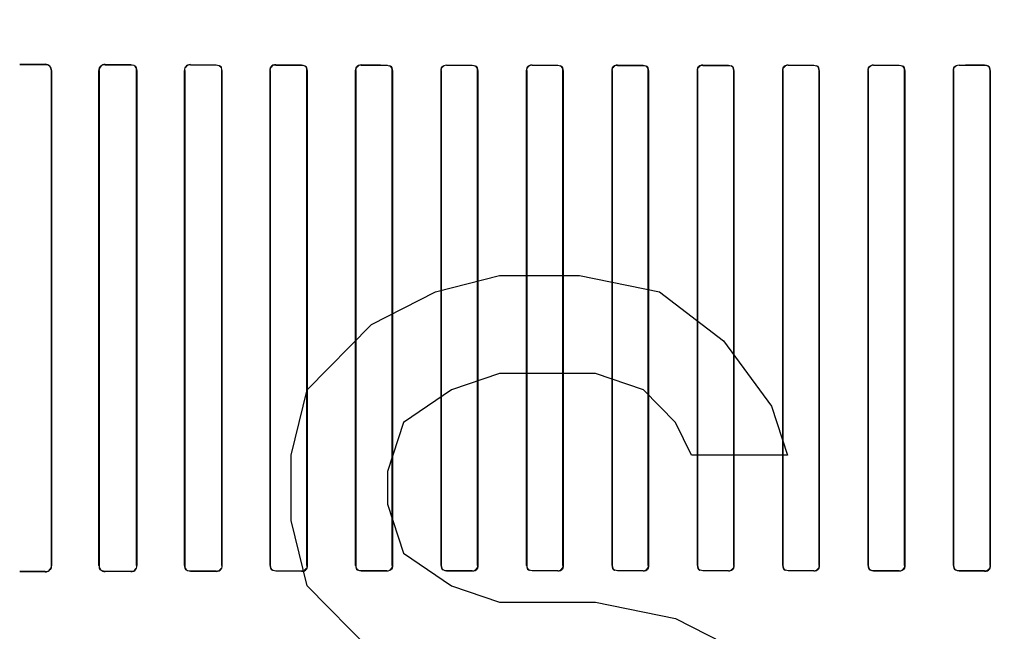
# Model space of a CAD drawing. Header units: millimetres. Extents: x 0 to 297, y 0 to 210.
# Tile 298 of 405: x 240.556 to 240.844, y 156.965 to 157.144. Entities that reach past the tile are written whole.
import ezdxf

# ---------------------------------------------------------------- set-up
doc = ezdxf.new("R2010")
doc.units = ezdxf.units.MM
doc.header["$LTSCALE"] = 16.335
doc.layers.get('0').update_dxf_attribs({"linetype": 'CONTINUOUS'})
for name, color, linetype in [('AXES_REF', 7, 'CONTINUOUS'), ('INTFCLR_1', 7, 'CONTINUOUS'), ('INTFCLR_72935', 7, 'CONTINUOUS')]:
    doc.layers.add(name, color=color, linetype=linetype)

msp = doc.modelspace()

# ---------------------------------------------------------------- linework, layer by layer
at = {"color": 7, "linetype": 'Continuous'}
for p, q in [((240.67722, 157.06419), (240.69597, 157.06898)), ((240.69597, 157.06898), (240.71941, 157.06898)), ((240.71941, 157.06898), (240.74285, 157.06419)), ((240.65847, 157.05462), (240.67722, 157.06419)), ((240.74285, 157.06419), (240.7616, 157.04983)), ((240.63972, 157.03547), (240.65847, 157.05462)), ((240.7616, 157.04983), (240.77566, 157.03068)), ((240.69597, 157.04025), (240.68191, 157.03547)), ((240.7241, 157.04025), (240.69597, 157.04025)), ((240.73816, 157.03547), (240.7241, 157.04025)), ((240.63504, 157.01632), (240.63972, 157.03547)), ((240.68191, 157.03547), (240.66785, 157.02589)), ((240.74754, 157.02589), (240.73816, 157.03547)), ((240.77566, 157.03068), (240.78035, 157.01632)), ((240.66785, 157.02589), (240.66316, 157.01153)), ((240.75222, 157.01632), (240.74754, 157.02589)), ((240.63504, 156.99717), (240.63504, 157.01632)), ((240.78035, 157.01632), (240.75222, 157.01632)), ((240.66316, 157.01153), (240.66316, 157.00196)), ((240.66316, 157.00196), (240.66785, 156.9876)), ((240.63972, 156.97802), (240.63504, 156.99717)), ((240.66785, 156.9876), (240.68191, 156.97802)), ((240.65847, 156.95887), (240.63972, 156.97802)), ((240.68191, 156.97802), (240.69597, 156.97323)), ((240.69597, 156.97323), (240.7241, 156.97323)), ((240.7241, 156.97323), (240.74754, 156.96845)), ((240.74754, 156.96845), (240.76629, 156.95887))]:
    msp.add_line(p, q, dxfattribs=at)
for radius in [4.84791, 4.8475, 4.81646]:
    msp.add_circle((241.50691, 154.95648), radius, dxfattribs=at)
msp.add_arc((241.50691, 154.95648), 4.8, 278.27713, 261.72287, dxfattribs=at)
at = {"layer": 'AXES_REF', "color": 9, "linetype": 'Continuous'}
msp.add_circle((241.50691, 154.95648), 2.96429, dxfattribs=at)
at = {"layer": 'AXES_REF', "color": 7, "linetype": 'Continuous'}
msp.add_arc((241.50691, 154.95648), 4.91, 113.08261, 66.91739, dxfattribs=at)
at = {"layer": 'AXES_REF', "color": 9, "linetype": 'Continuous'}
msp.add_arc((241.50691, 154.95648), 4.42226, 94.41181, 85.58819, dxfattribs=at)
at = {"layer": 'INTFCLR_1', "color": 9, "linetype": 'Continuous'}
for p, q in [((240.56302, 157.13083), (240.56302, 157.13075)), ((240.58052, 157.1307), (240.58052, 157.13077)), ((240.58802, 157.13075), (240.58802, 157.13068)), ((240.60552, 157.13064), (240.60552, 157.13071)), ((240.61302, 157.13069), (240.61302, 157.13063)), ((240.63052, 157.1306), (240.63052, 157.13066)), ((240.63802, 157.13064), (240.63802, 157.13059)), ((240.65552, 157.13056), (240.65552, 157.13062)), ((240.66302, 157.13061), (240.66302, 157.13055)), ((240.68052, 157.13054), (240.68052, 157.13059)), ((240.68802, 157.13058), (240.68802, 157.13053)), ((240.70552, 157.13052), (240.70552, 157.13057)), ((240.71302, 157.13057), (240.71302, 157.13052)), ((240.73052, 157.13051), (240.73052, 157.13056)), ((240.73802, 157.13056), (240.73802, 157.13051)), ((240.75552, 157.13051), (240.75552, 157.13056)), ((240.76302, 157.13056), (240.76302, 157.13051)), ((240.78052, 157.13052), (240.78052, 157.13057)), ((240.78802, 157.13057), (240.78802, 157.13052)), ((240.80552, 157.13053), (240.80552, 157.13058)), ((240.81302, 157.13059), (240.81302, 157.13054)), ((240.83052, 157.13055), (240.83052, 157.13061)), ((240.83802, 157.13062), (240.83802, 157.13056)), ((240.5648, 157.12897), (240.56487, 157.12897)), ((240.57872, 157.12897), (240.57878, 157.12897)), ((240.58973, 157.12897), (240.58979, 157.12897)), ((240.60378, 157.12897), (240.60384, 157.12897)), ((240.61468, 157.12897), (240.61474, 157.12897)), ((240.62883, 157.12897), (240.62889, 157.12897)), ((240.63963, 157.12897), (240.63969, 157.12897)), ((240.65387, 157.12897), (240.65393, 157.12897)), ((240.6646, 157.12897), (240.66466, 157.12897)), ((240.6789, 157.12897), (240.67895, 157.12897)), ((240.68958, 157.12897), (240.68963, 157.12897)), ((240.70392, 157.12897), (240.70397, 157.12897)), ((240.71457, 157.12897), (240.71462, 157.12897)), ((240.72893, 157.12897), (240.72898, 157.12897)), ((240.73956, 157.12897), (240.73961, 157.12897)), ((240.75393, 157.12897), (240.75398, 157.12897)), ((240.76456, 157.12897), (240.76461, 157.12897)), ((240.77892, 157.12897), (240.77898, 157.12897)), ((240.78957, 157.12897), (240.78962, 157.12897)), ((240.80391, 157.12897), (240.80396, 157.12897)), ((240.81459, 157.12897), (240.81464, 157.12897)), ((240.82889, 157.12897), (240.82894, 157.12897)), ((240.83961, 157.12897), (240.83967, 157.12897)), ((240.56487, 156.98397), (240.5648, 156.98397)), ((240.57878, 156.98397), (240.57872, 156.98397)), ((240.58979, 156.98397), (240.58973, 156.98397)), ((240.60384, 156.98397), (240.60378, 156.98397)), ((240.61474, 156.98397), (240.61468, 156.98397)), ((240.62889, 156.98397), (240.62883, 156.98397)), ((240.63969, 156.98397), (240.63963, 156.98397)), ((240.65393, 156.98397), (240.65387, 156.98397)), ((240.66466, 156.98397), (240.6646, 156.98397)), ((240.67895, 156.98397), (240.6789, 156.98397)), ((240.68963, 156.98397), (240.68958, 156.98397)), ((240.70397, 156.98397), (240.70392, 156.98397)), ((240.71462, 156.98397), (240.71457, 156.98397)), ((240.72898, 156.98397), (240.72893, 156.98397)), ((240.73961, 156.98397), (240.73956, 156.98397)), ((240.75398, 156.98397), (240.75393, 156.98397)), ((240.76461, 156.98397), (240.76456, 156.98397)), ((240.77898, 156.98397), (240.77892, 156.98397)), ((240.78962, 156.98397), (240.78957, 156.98397)), ((240.80396, 156.98397), (240.80391, 156.98397)), ((240.81464, 156.98397), (240.81459, 156.98397)), ((240.82894, 156.98397), (240.82889, 156.98397)), ((240.83967, 156.98397), (240.83961, 156.98397)), ((240.56302, 156.98219), (240.56302, 156.98212)), ((240.58052, 156.98217), (240.58052, 156.98224)), ((240.58802, 156.98226), (240.58802, 156.98219)), ((240.60552, 156.98224), (240.60552, 156.9823)), ((240.61302, 156.98231), (240.61302, 156.98225)), ((240.63052, 156.98229), (240.63052, 156.98234)), ((240.63802, 156.98236), (240.63802, 156.9823)), ((240.65552, 156.98232), (240.65552, 156.98238)), ((240.66302, 156.98239), (240.66302, 156.98233)), ((240.68052, 156.98235), (240.68052, 156.98241)), ((240.68802, 156.98241), (240.68802, 156.98236)), ((240.70552, 156.98237), (240.70552, 156.98242)), ((240.71302, 156.98243), (240.71302, 156.98237)), ((240.73052, 156.98238), (240.73052, 156.98243)), ((240.73802, 156.98243), (240.73802, 156.98238)), ((240.75552, 156.98238), (240.75552, 156.98243)), ((240.76302, 156.98243), (240.76302, 156.98238)), ((240.78052, 156.98237), (240.78052, 156.98243)), ((240.78802, 156.98242), (240.78802, 156.98237)), ((240.80552, 156.98236), (240.80552, 156.98241)), ((240.81302, 156.98241), (240.81302, 156.98235)), ((240.83052, 156.98233), (240.83052, 156.98239)), ((240.83802, 156.98238), (240.83802, 156.98232))]:
    msp.add_line(p, q, dxfattribs=at)
at = {"layer": 'INTFCLR_1', "color": 6, "linetype": 'Continuous'}
for p, q in [((240.5648, 156.98397), (240.5648, 157.12897)), ((240.56487, 156.98397), (240.56487, 157.12897)), ((240.57872, 157.12897), (240.57872, 156.98397)), ((240.57878, 157.12897), (240.57878, 156.98397)), ((240.58973, 156.98397), (240.58973, 157.12897)), ((240.58979, 156.98397), (240.58979, 157.12897)), ((240.60378, 157.12897), (240.60378, 156.98397)), ((240.60384, 157.12897), (240.60384, 156.98397)), ((240.61468, 156.98397), (240.61468, 157.12897)), ((240.61474, 156.98397), (240.61474, 157.12897)), ((240.62883, 157.12897), (240.62883, 156.98397)), ((240.62889, 157.12897), (240.62889, 156.98397)), ((240.63963, 156.98397), (240.63963, 157.12897)), ((240.63969, 156.98397), (240.63969, 157.12897)), ((240.65387, 157.12897), (240.65387, 156.98397)), ((240.65393, 157.12897), (240.65393, 156.98397)), ((240.6646, 156.98397), (240.6646, 157.12897)), ((240.66466, 156.98397), (240.66466, 157.12897)), ((240.6789, 157.12897), (240.6789, 156.98397)), ((240.67895, 157.12897), (240.67895, 156.98397)), ((240.68958, 156.98397), (240.68958, 157.12897)), ((240.68963, 156.98397), (240.68963, 157.12897)), ((240.70392, 157.12897), (240.70392, 156.98397)), ((240.70397, 157.12897), (240.70397, 156.98397)), ((240.71457, 156.98397), (240.71457, 157.12897)), ((240.71462, 156.98397), (240.71462, 157.12897)), ((240.72893, 157.12897), (240.72893, 156.98397)), ((240.72898, 157.12897), (240.72898, 156.98397)), ((240.73956, 156.98397), (240.73956, 157.12897)), ((240.73961, 156.98397), (240.73961, 157.12897)), ((240.75393, 157.12897), (240.75393, 156.98397)), ((240.75398, 157.12897), (240.75398, 156.98397)), ((240.76456, 156.98397), (240.76456, 157.12897)), ((240.76461, 156.98397), (240.76461, 157.12897)), ((240.77892, 157.12897), (240.77892, 156.98397)), ((240.77898, 157.12897), (240.77898, 156.98397)), ((240.78957, 156.98397), (240.78957, 157.12897)), ((240.78962, 156.98397), (240.78962, 157.12897)), ((240.80391, 157.12897), (240.80391, 156.98397)), ((240.80396, 157.12897), (240.80396, 156.98397)), ((240.81459, 156.98397), (240.81459, 157.12897)), ((240.81464, 156.98397), (240.81464, 157.12897)), ((240.82889, 157.12897), (240.82889, 156.98397)), ((240.82894, 157.12897), (240.82894, 156.98397)), ((240.83961, 156.98397), (240.83961, 157.12897)), ((240.83967, 156.98397), (240.83967, 157.12897))]:
    msp.add_line(p, q, dxfattribs=at)
for centre, major_axis, start_param, end_param in [((240.74677, 157.13147), (0.26078, 0), -2.394089, -2.352695), ((240.74677, 157.13147), (0.27578, 0), -2.337129, -2.300034), ((240.74677, 157.13147), (0.26078, 0), -2.262072, -2.225293), ((240.74677, 157.13147), (0.27578, 0), -2.217858, -2.184193), ((240.74677, 157.13147), (0.26078, 0), -2.143198, -2.109347), ((240.74677, 157.13147), (0.27578, 0), -2.10853, -2.077154), ((240.74677, 157.13147), (0.26078, 0), -2.032847, -2.000965), ((240.74677, 157.13147), (0.27578, 0), -2.005937, -1.976148), ((240.74677, 157.13147), (0.26078, 0), -1.928279, -1.897747), ((240.74677, 157.13147), (0.27578, 0), -1.908037, -1.879358), ((240.74677, 157.13147), (0.26078, 0), -1.827661, -1.798036), ((240.74677, 157.13147), (0.27578, 0), -1.8134, -1.785477), ((240.74677, 157.13147), (0.26078, 0), -1.729645, -1.700582), ((240.74677, 157.13147), (0.27578, 0), -1.720938, -1.693486), ((240.74677, 157.13147), (0.26078, 0), -1.633151, -1.604356), ((240.74677, 157.13147), (0.27578, 0), -1.629755, -1.60253), ((240.74677, 157.13147), (0.26078, 0), -1.537236, -1.508442), ((240.74677, 157.13147), (0.27578, 0), -1.539062, -1.511838), ((240.74677, 157.13147), (0.26078, 0), -1.441011, -1.411947), ((240.74677, 157.13147), (0.27578, 0), -1.448107, -1.420655), ((240.74677, 157.13147), (0.26078, 0), -1.343557, -1.313932), ((240.74677, 157.13147), (0.27578, 0), -1.356116, -1.328192), ((240.74677, 157.13147), (0.26078, 0), -1.243846, -1.213314), ((240.74677, 157.13147), (0.27578, 0), -1.262235, -1.233556), ((240.74677, 156.98147), (0.27578, 0), 2.300034, 2.337129), ((240.74677, 156.98147), (0.26078, 0), 2.352695, 2.394089), ((240.74677, 156.98147), (0.27578, 0), 2.184193, 2.217858), ((240.74677, 156.98147), (0.26078, 0), 2.225293, 2.262072), ((240.74677, 156.98147), (0.27578, 0), 2.077154, 2.10853), ((240.74677, 156.98147), (0.26078, 0), 2.109347, 2.143198), ((240.74677, 156.98147), (0.27578, 0), 1.976148, 2.005937), ((240.74677, 156.98147), (0.26078, 0), 2.000965, 2.032847), ((240.74677, 156.98147), (0.27578, 0), 1.879358, 1.908037), ((240.74677, 156.98147), (0.26078, 0), 1.897747, 1.928279), ((240.74677, 156.98147), (0.27578, 0), 1.785477, 1.8134), ((240.74677, 156.98147), (0.26078, 0), 1.798036, 1.827661), ((240.74677, 156.98147), (0.27578, 0), 1.693486, 1.720938), ((240.74677, 156.98147), (0.26078, 0), 1.700582, 1.729645), ((240.74677, 156.98147), (0.27578, 0), 1.60253, 1.629755), ((240.74677, 156.98147), (0.26078, 0), 1.604356, 1.633151), ((240.74677, 156.98147), (0.27578, 0), 1.511838, 1.539062), ((240.74677, 156.98147), (0.26078, 0), 1.508442, 1.537236), ((240.74677, 156.98147), (0.27578, 0), 1.420655, 1.448107), ((240.74677, 156.98147), (0.26078, 0), 1.411947, 1.441011), ((240.74677, 156.98147), (0.27578, 0), 1.328192, 1.356116), ((240.74677, 156.98147), (0.26078, 0), 1.313932, 1.343557), ((240.74677, 156.98147), (0.27578, 0), 1.233556, 1.262235), ((240.74677, 156.98147), (0.26078, 0), 1.213314, 1.243846)]:
    msp.add_ellipse(centre, major_axis=major_axis, ratio=0.003491, start_param=start_param, end_param=end_param, dxfattribs=at)
for points, knots in [([(240.56487, 157.12897), (240.56487, 157.12944), (240.56448, 157.13042), (240.5635, 157.13082), (240.56302, 157.13083)], [0, 0, 0, 0, 0.493955, 1, 1, 1, 1]), ([(240.5648, 157.12897), (240.5648, 157.12943), (240.56442, 157.13037), (240.56347, 157.13075), (240.56302, 157.13075)], [0, 0, 0, 0, 0.502704, 1, 1, 1, 1]), ([(240.58052, 157.13077), (240.58007, 157.13077), (240.57911, 157.1304), (240.57872, 157.12944), (240.57872, 157.12897)], [0, 0, 0, 0, 0.492785, 1, 1, 1, 1]), ([(240.56302, 156.98212), (240.5635, 156.98212), (240.56448, 156.98252), (240.56487, 156.98351), (240.56487, 156.98397)], [0, 0, 0, 0, 0.507763, 1, 1, 1, 1]), ([(240.57872, 156.98397), (240.57872, 156.98351), (240.57911, 156.98255), (240.58007, 156.98217), (240.58052, 156.98217)], [0, 0, 0, 0, 0.505818, 1, 1, 1, 1])]:
    msp.add_open_spline(points, degree=3, knots=knots, dxfattribs=at)
for points in [[(240.58052, 157.1307), (240.58, 157.1307), (240.57912, 157.13052), (240.57912, 157.13)], [(240.58973, 157.12897), (240.58973, 157.12942), (240.58964, 157.13022), (240.58919, 157.13022)], [(240.58979, 157.12897), (240.58979, 157.12944), (240.58971, 157.13025), (240.58925, 157.13025)], [(240.60552, 157.13071), (240.60501, 157.13071), (240.60414, 157.13053), (240.60414, 157.13002)], [(240.60552, 157.13064), (240.60503, 157.13065), (240.60419, 157.13048), (240.60419, 157.12999)], [(240.61468, 157.12897), (240.61468, 157.12942), (240.61458, 157.1302), (240.61413, 157.1302)], [(240.61474, 157.12897), (240.61474, 157.12943), (240.61464, 157.13024), (240.61418, 157.13024)], [(240.63052, 157.1306), (240.63, 157.1306), (240.62914, 157.13036), (240.62914, 157.12984)], [(240.63052, 157.13066), (240.63003, 157.13066), (240.62919, 157.1305), (240.62919, 157.13001)], [(240.63963, 157.12897), (240.63963, 157.1295), (240.63938, 157.13035), (240.63885, 157.13035)], [(240.63969, 157.12897), (240.63969, 157.12943), (240.63958, 157.13022), (240.63913, 157.13022)], [(240.65552, 157.13056), (240.65501, 157.13056), (240.65418, 157.13034), (240.65418, 157.12983)], [(240.65552, 157.13062), (240.65505, 157.13062), (240.65424, 157.13048), (240.65424, 157.13)], [(240.6646, 157.12897), (240.6646, 157.1295), (240.66434, 157.13034), (240.66381, 157.13034)], [(240.66466, 157.12897), (240.66466, 157.12943), (240.66454, 157.13021), (240.66409, 157.13021)], [(240.6789, 157.12897), (240.6789, 157.12943), (240.67903, 157.13022), (240.67949, 157.13022)], [(240.68052, 157.13054), (240.68002, 157.13054), (240.67921, 157.13032), (240.67921, 157.12983)], [(240.68958, 157.12897), (240.68958, 157.12949), (240.68931, 157.13033), (240.68879, 157.13033)], [(240.68963, 157.12897), (240.68963, 157.12948), (240.68943, 157.13031), (240.68892, 157.13031)], [(240.70392, 157.12897), (240.70392, 157.12943), (240.70405, 157.13021), (240.70451, 157.13021)], [(240.70552, 157.13052), (240.70503, 157.13052), (240.70423, 157.13031), (240.70423, 157.12982)], [(240.71457, 157.12897), (240.71457, 157.12949), (240.7143, 157.13032), (240.71378, 157.13032)], [(240.71462, 157.12897), (240.71462, 157.12947), (240.71441, 157.1303), (240.71391, 157.1303)], [(240.72893, 157.12897), (240.72893, 157.12943), (240.72906, 157.13021), (240.72952, 157.13021)], [(240.73052, 157.13051), (240.73004, 157.13051), (240.72924, 157.13031), (240.72924, 157.12982)], [(240.73956, 157.12897), (240.73956, 157.12949), (240.73929, 157.13031), (240.73878, 157.13031)], [(240.73961, 157.12897), (240.73961, 157.12947), (240.7394, 157.13029), (240.7389, 157.13029)], [(240.75393, 157.12897), (240.75393, 157.12942), (240.75406, 157.1302), (240.75451, 157.1302)], [(240.75552, 157.13051), (240.75504, 157.13051), (240.75424, 157.13031), (240.75424, 157.12982)], [(240.76456, 157.12897), (240.76456, 157.12949), (240.76429, 157.13032), (240.76377, 157.13032)], [(240.76461, 157.12897), (240.76461, 157.12947), (240.7644, 157.1303), (240.7639, 157.1303)], [(240.77892, 157.12897), (240.77892, 157.12943), (240.77906, 157.13021), (240.77951, 157.13021)], [(240.78052, 157.13052), (240.78003, 157.13052), (240.77923, 157.13031), (240.77923, 157.12982)], [(240.78957, 157.12897), (240.78957, 157.12949), (240.7893, 157.13032), (240.78877, 157.13032)], [(240.78962, 157.12897), (240.78962, 157.12947), (240.78942, 157.1303), (240.78891, 157.1303)], [(240.80391, 157.12897), (240.80391, 157.12943), (240.80403, 157.13021), (240.80449, 157.13021)], [(240.80552, 157.13053), (240.80503, 157.13053), (240.80422, 157.13032), (240.80422, 157.12983)], [(240.81459, 157.12897), (240.81459, 157.1295), (240.81432, 157.13033), (240.81379, 157.13033)], [(240.81464, 157.12897), (240.81464, 157.12942), (240.81453, 157.1302), (240.81407, 157.1302)], [(240.82889, 157.12897), (240.82889, 157.12943), (240.82901, 157.13022), (240.82947, 157.13022)], [(240.83052, 157.13055), (240.83002, 157.13055), (240.82919, 157.13033), (240.82919, 157.12983)], [(240.83961, 157.12897), (240.83961, 157.1295), (240.83936, 157.13034), (240.83884, 157.13034)], [(240.83967, 157.12897), (240.83967, 157.12943), (240.83956, 157.13022), (240.8391, 157.13021)], [(240.56302, 156.98219), (240.5635, 156.98219), (240.56433, 156.98229), (240.56433, 156.98277)], [(240.57878, 156.98397), (240.57878, 156.98352), (240.57887, 156.98272), (240.57932, 156.98272)], [(240.58802, 156.98226), (240.58853, 156.98226), (240.58939, 156.98244), (240.58939, 156.98295)], [(240.58802, 156.98219), (240.58855, 156.98219), (240.58945, 156.98238), (240.58945, 156.98292)], [(240.60378, 156.98397), (240.60378, 156.98351), (240.60387, 156.9827), (240.60434, 156.9827)], [(240.60384, 156.98397), (240.60384, 156.98352), (240.60394, 156.98274), (240.60439, 156.98274)], [(240.61302, 156.98231), (240.61356, 156.98231), (240.61443, 156.98256), (240.61443, 156.9831)], [(240.61302, 156.98225), (240.61353, 156.98225), (240.61438, 156.98242), (240.61438, 156.98293)], [(240.62883, 156.98397), (240.62883, 156.98351), (240.62894, 156.98271), (240.6294, 156.98271)], [(240.62889, 156.98397), (240.62889, 156.98344), (240.62914, 156.98258), (240.62967, 156.98258)], [(240.63802, 156.98236), (240.63854, 156.98236), (240.63938, 156.98259), (240.63938, 156.98311)], [(240.63802, 156.9823), (240.63851, 156.9823), (240.63933, 156.98245), (240.63933, 156.98293)], [(240.65387, 156.98397), (240.65387, 156.98352), (240.65398, 156.98273), (240.65444, 156.98273)], [(240.65393, 156.98397), (240.65393, 156.98345), (240.65418, 156.9826), (240.65471, 156.9826)], [(240.66302, 156.98239), (240.66353, 156.98239), (240.66435, 156.98261), (240.66435, 156.98311)], [(240.66466, 156.98397), (240.66466, 156.98351), (240.66454, 156.98272), (240.66408, 156.98272)], [(240.6789, 156.98397), (240.6789, 156.98352), (240.67902, 156.98274), (240.67947, 156.98274)], [(240.67895, 156.98397), (240.67895, 156.98345), (240.67922, 156.98261), (240.67975, 156.98261)], [(240.68802, 156.98241), (240.68851, 156.98241), (240.68932, 156.98262), (240.68932, 156.98312)], [(240.68963, 156.98397), (240.68963, 156.98351), (240.68951, 156.98273), (240.68905, 156.98273)], [(240.70392, 156.98397), (240.70392, 156.98347), (240.70413, 156.98264), (240.70463, 156.98264)], [(240.70397, 156.98397), (240.70397, 156.98345), (240.70424, 156.98262), (240.70477, 156.98262)], [(240.71302, 156.98243), (240.71351, 156.98243), (240.71431, 156.98263), (240.71431, 156.98312)], [(240.71462, 156.98397), (240.71462, 156.98351), (240.71449, 156.98273), (240.71403, 156.98273)], [(240.72893, 156.98397), (240.72893, 156.98347), (240.72914, 156.98265), (240.72964, 156.98265)], [(240.72898, 156.98397), (240.72898, 156.98345), (240.72925, 156.98263), (240.72977, 156.98263)], [(240.73802, 156.98243), (240.73851, 156.98243), (240.7393, 156.98264), (240.7393, 156.98312)], [(240.73961, 156.98397), (240.73961, 156.98352), (240.73948, 156.98274), (240.73903, 156.98274)], [(240.75393, 156.98397), (240.75393, 156.98347), (240.75414, 156.98265), (240.75464, 156.98265)], [(240.75398, 156.98397), (240.75398, 156.98345), (240.75425, 156.98263), (240.75476, 156.98263)], [(240.76302, 156.98243), (240.76351, 156.98243), (240.7643, 156.98263), (240.7643, 156.98312)], [(240.76461, 156.98397), (240.76461, 156.98351), (240.76448, 156.98273), (240.76402, 156.98273)], [(240.77892, 156.98397), (240.77892, 156.98347), (240.77913, 156.98264), (240.77963, 156.98264)], [(240.77898, 156.98397), (240.77898, 156.98345), (240.77924, 156.98263), (240.77976, 156.98263)], [(240.78802, 156.98242), (240.78851, 156.98242), (240.78931, 156.98263), (240.78931, 156.98312)], [(240.78962, 156.98397), (240.78962, 156.98351), (240.78949, 156.98273), (240.78904, 156.98273)], [(240.80391, 156.98397), (240.80391, 156.98347), (240.80412, 156.98263), (240.80462, 156.98263)], [(240.80396, 156.98397), (240.80396, 156.98345), (240.80423, 156.98262), (240.80475, 156.98261)], [(240.81302, 156.98241), (240.81352, 156.98241), (240.81433, 156.98262), (240.81433, 156.98311)], [(240.81464, 156.98397), (240.81464, 156.98351), (240.81452, 156.98272), (240.81406, 156.98273)], [(240.82889, 156.98397), (240.82889, 156.98352), (240.829, 156.98273), (240.82945, 156.98273)], [(240.82894, 156.98397), (240.82894, 156.98344), (240.82921, 156.9826), (240.82973, 156.9826)], [(240.83802, 156.98238), (240.83853, 156.98238), (240.83936, 156.9826), (240.83936, 156.98311)], [(240.83802, 156.98232), (240.8385, 156.98232), (240.83931, 156.98246), (240.83931, 156.98294)]]:
    msp.add_open_spline(points, degree=3, dxfattribs=at)
at = {"layer": 'INTFCLR_72935', "color": 9, "linetype": 'Continuous'}
for p, q in [((240.56302, 157.13075), (240.56302, 157.13083)), ((240.58052, 157.13077), (240.58052, 157.1307)), ((240.58802, 157.13068), (240.58802, 157.13075)), ((240.60552, 157.13071), (240.60552, 157.13064)), ((240.61302, 157.13063), (240.61302, 157.13069)), ((240.63052, 157.13066), (240.63052, 157.1306)), ((240.63802, 157.13059), (240.63802, 157.13064)), ((240.65552, 157.13062), (240.65552, 157.13056)), ((240.66302, 157.13055), (240.66302, 157.13061)), ((240.68052, 157.13059), (240.68052, 157.13054)), ((240.68802, 157.13053), (240.68802, 157.13058)), ((240.70552, 157.13057), (240.70552, 157.13052)), ((240.71302, 157.13052), (240.71302, 157.13057)), ((240.73052, 157.13056), (240.73052, 157.13051)), ((240.73802, 157.13051), (240.73802, 157.13056)), ((240.75552, 157.13056), (240.75552, 157.13051)), ((240.76302, 157.13051), (240.76302, 157.13056)), ((240.78052, 157.13057), (240.78052, 157.13052)), ((240.78802, 157.13052), (240.78802, 157.13057)), ((240.80552, 157.13058), (240.80552, 157.13053)), ((240.81302, 157.13054), (240.81302, 157.13059)), ((240.83052, 157.13061), (240.83052, 157.13055)), ((240.83802, 157.13056), (240.83802, 157.13062)), ((240.56487, 157.12897), (240.5648, 157.12897)), ((240.57878, 157.12897), (240.57872, 157.12897)), ((240.58979, 157.12897), (240.58973, 157.12897)), ((240.60384, 157.12897), (240.60378, 157.12897)), ((240.61474, 157.12897), (240.61468, 157.12897)), ((240.62889, 157.12897), (240.62883, 157.12897)), ((240.63969, 157.12897), (240.63963, 157.12897)), ((240.65393, 157.12897), (240.65387, 157.12897)), ((240.66466, 157.12897), (240.6646, 157.12897)), ((240.67895, 157.12897), (240.6789, 157.12897)), ((240.68963, 157.12897), (240.68958, 157.12897)), ((240.70397, 157.12897), (240.70392, 157.12897)), ((240.71462, 157.12897), (240.71457, 157.12897)), ((240.72898, 157.12897), (240.72893, 157.12897)), ((240.73961, 157.12897), (240.73956, 157.12897)), ((240.75398, 157.12897), (240.75393, 157.12897)), ((240.76461, 157.12897), (240.76456, 157.12897)), ((240.77898, 157.12897), (240.77892, 157.12897)), ((240.78962, 157.12897), (240.78957, 157.12897)), ((240.80396, 157.12897), (240.80391, 157.12897)), ((240.81464, 157.12897), (240.81459, 157.12897)), ((240.82894, 157.12897), (240.82889, 157.12897)), ((240.83967, 157.12897), (240.83961, 157.12897)), ((240.5648, 156.98397), (240.56487, 156.98397)), ((240.57872, 156.98397), (240.57878, 156.98397)), ((240.58973, 156.98397), (240.58979, 156.98397)), ((240.60378, 156.98397), (240.60384, 156.98397)), ((240.61468, 156.98397), (240.61474, 156.98397)), ((240.62883, 156.98397), (240.62889, 156.98397)), ((240.63963, 156.98397), (240.63969, 156.98397)), ((240.65387, 156.98397), (240.65393, 156.98397)), ((240.6646, 156.98397), (240.66466, 156.98397)), ((240.6789, 156.98397), (240.67895, 156.98397)), ((240.68958, 156.98397), (240.68963, 156.98397)), ((240.70392, 156.98397), (240.70397, 156.98397)), ((240.71457, 156.98397), (240.71462, 156.98397)), ((240.72893, 156.98397), (240.72898, 156.98397)), ((240.73956, 156.98397), (240.73961, 156.98397)), ((240.75393, 156.98397), (240.75398, 156.98397)), ((240.76456, 156.98397), (240.76461, 156.98397)), ((240.77892, 156.98397), (240.77898, 156.98397)), ((240.78957, 156.98397), (240.78962, 156.98397)), ((240.80391, 156.98397), (240.80396, 156.98397)), ((240.81459, 156.98397), (240.81464, 156.98397)), ((240.82889, 156.98397), (240.82894, 156.98397)), ((240.83961, 156.98397), (240.83967, 156.98397)), ((240.56302, 156.98212), (240.56302, 156.98219)), ((240.58052, 156.98224), (240.58052, 156.98217)), ((240.58802, 156.98219), (240.58802, 156.98226)), ((240.60552, 156.9823), (240.60552, 156.98224)), ((240.61302, 156.98225), (240.61302, 156.98231)), ((240.63052, 156.98234), (240.63052, 156.98229)), ((240.63802, 156.9823), (240.63802, 156.98236)), ((240.65552, 156.98238), (240.65552, 156.98232)), ((240.66302, 156.98233), (240.66302, 156.98239)), ((240.68052, 156.98241), (240.68052, 156.98235)), ((240.68802, 156.98236), (240.68802, 156.98241)), ((240.70552, 156.98242), (240.70552, 156.98237)), ((240.71302, 156.98237), (240.71302, 156.98243)), ((240.73052, 156.98243), (240.73052, 156.98238)), ((240.73802, 156.98238), (240.73802, 156.98243)), ((240.75552, 156.98243), (240.75552, 156.98238)), ((240.76302, 156.98238), (240.76302, 156.98243)), ((240.78052, 156.98243), (240.78052, 156.98237)), ((240.78802, 156.98237), (240.78802, 156.98242)), ((240.80552, 156.98241), (240.80552, 156.98236)), ((240.81302, 156.98235), (240.81302, 156.98241)), ((240.83052, 156.98239), (240.83052, 156.98233)), ((240.83802, 156.98232), (240.83802, 156.98238))]:
    msp.add_line(p, q, dxfattribs=at)
at = {"layer": 'INTFCLR_72935', "color": 6, "linetype": 'Continuous'}
for p, q in [((240.5648, 157.12897), (240.5648, 156.98397)), ((240.56487, 157.12897), (240.56487, 156.98397)), ((240.57872, 156.98397), (240.57872, 157.12897)), ((240.57878, 156.98397), (240.57878, 157.12897)), ((240.58973, 157.12897), (240.58973, 156.98397)), ((240.58979, 157.12897), (240.58979, 156.98397)), ((240.60378, 156.98397), (240.60378, 157.12897)), ((240.60384, 156.98397), (240.60384, 157.12897)), ((240.61468, 157.12897), (240.61468, 156.98397)), ((240.61474, 157.12897), (240.61474, 156.98397)), ((240.62883, 156.98397), (240.62883, 157.12897)), ((240.62889, 156.98397), (240.62889, 157.12897)), ((240.63963, 157.12897), (240.63963, 156.98397)), ((240.63969, 157.12897), (240.63969, 156.98397)), ((240.65387, 156.98397), (240.65387, 157.12897)), ((240.65393, 156.98397), (240.65393, 157.12897)), ((240.6646, 157.12897), (240.6646, 156.98397)), ((240.66466, 157.12897), (240.66466, 156.98397)), ((240.6789, 156.98397), (240.6789, 157.12897)), ((240.67895, 156.98397), (240.67895, 157.12897)), ((240.68958, 157.12897), (240.68958, 156.98397)), ((240.68963, 157.12897), (240.68963, 156.98397)), ((240.70392, 156.98397), (240.70392, 157.12897)), ((240.70397, 156.98397), (240.70397, 157.12897)), ((240.71457, 157.12897), (240.71457, 156.98397)), ((240.71462, 157.12897), (240.71462, 156.98397)), ((240.72893, 156.98397), (240.72893, 157.12897)), ((240.72898, 156.98397), (240.72898, 157.12897)), ((240.73956, 157.12897), (240.73956, 156.98397)), ((240.73961, 157.12897), (240.73961, 156.98397)), ((240.75393, 156.98397), (240.75393, 157.12897)), ((240.75398, 156.98397), (240.75398, 157.12897)), ((240.76456, 157.12897), (240.76456, 156.98397)), ((240.76461, 157.12897), (240.76461, 156.98397)), ((240.77892, 156.98397), (240.77892, 157.12897)), ((240.77898, 156.98397), (240.77898, 157.12897)), ((240.78957, 157.12897), (240.78957, 156.98397)), ((240.78962, 157.12897), (240.78962, 156.98397)), ((240.80391, 156.98397), (240.80391, 157.12897)), ((240.80396, 156.98397), (240.80396, 157.12897)), ((240.81459, 157.12897), (240.81459, 156.98397)), ((240.81464, 157.12897), (240.81464, 156.98397)), ((240.82889, 156.98397), (240.82889, 157.12897)), ((240.82894, 156.98397), (240.82894, 157.12897)), ((240.83961, 157.12897), (240.83961, 156.98397)), ((240.83967, 157.12897), (240.83967, 156.98397))]:
    msp.add_line(p, q, dxfattribs=at)
for centre, major_axis, start_param, end_param in [((240.74677, 157.13147), (0.26078, 0), -2.394089, -2.352695), ((240.74677, 157.13147), (0.27578, 0), -2.337129, -2.300034), ((240.74677, 157.13147), (0.26078, 0), -2.262072, -2.225293), ((240.74677, 157.13147), (0.27578, 0), -2.217858, -2.184193), ((240.74677, 157.13147), (0.26078, 0), -2.143198, -2.109347), ((240.74677, 157.13147), (0.27578, 0), -2.10853, -2.077154), ((240.74677, 157.13147), (0.26078, 0), -2.032847, -2.000965), ((240.74677, 157.13147), (0.27578, 0), -2.005937, -1.976148), ((240.74677, 157.13147), (0.26078, 0), -1.928279, -1.897747), ((240.74677, 157.13147), (0.27578, 0), -1.908037, -1.879358), ((240.74677, 157.13147), (0.26078, 0), -1.827661, -1.798036), ((240.74677, 157.13147), (0.27578, 0), -1.8134, -1.785477), ((240.74677, 157.13147), (0.26078, 0), -1.729645, -1.700582), ((240.74677, 157.13147), (0.27578, 0), -1.720938, -1.693486), ((240.74677, 157.13147), (0.26078, 0), -1.633151, -1.604356), ((240.74677, 157.13147), (0.27578, 0), -1.629755, -1.60253), ((240.74677, 157.13147), (0.26078, 0), -1.537236, -1.508442), ((240.74677, 157.13147), (0.27578, 0), -1.539062, -1.511838), ((240.74677, 157.13147), (0.26078, 0), -1.441011, -1.411947), ((240.74677, 157.13147), (0.27578, 0), -1.448107, -1.420655), ((240.74677, 157.13147), (0.26078, 0), -1.343557, -1.313932), ((240.74677, 157.13147), (0.27578, 0), -1.356116, -1.328192), ((240.74677, 157.13147), (0.26078, 0), -1.243846, -1.213314), ((240.74677, 157.13147), (0.27578, 0), -1.262235, -1.233556), ((240.74677, 156.98147), (0.27578, 0), 2.300034, 2.337129), ((240.74677, 156.98147), (0.26078, 0), 2.352695, 2.394089), ((240.74677, 156.98147), (0.27578, 0), 2.184193, 2.217858), ((240.74677, 156.98147), (0.26078, 0), 2.225293, 2.262072), ((240.74677, 156.98147), (0.27578, 0), 2.077154, 2.10853), ((240.74677, 156.98147), (0.26078, 0), 2.109347, 2.143198), ((240.74677, 156.98147), (0.27578, 0), 1.976148, 2.005937), ((240.74677, 156.98147), (0.26078, 0), 2.000965, 2.032847), ((240.74677, 156.98147), (0.27578, 0), 1.879358, 1.908037), ((240.74677, 156.98147), (0.26078, 0), 1.897747, 1.928279), ((240.74677, 156.98147), (0.27578, 0), 1.785477, 1.8134), ((240.74677, 156.98147), (0.26078, 0), 1.798036, 1.827661), ((240.74677, 156.98147), (0.27578, 0), 1.693486, 1.720938), ((240.74677, 156.98147), (0.26078, 0), 1.700582, 1.729645), ((240.74677, 156.98147), (0.27578, 0), 1.60253, 1.629755), ((240.74677, 156.98147), (0.26078, 0), 1.604356, 1.633151), ((240.74677, 156.98147), (0.27578, 0), 1.511838, 1.539062), ((240.74677, 156.98147), (0.26078, 0), 1.508442, 1.537236), ((240.74677, 156.98147), (0.27578, 0), 1.420655, 1.448107), ((240.74677, 156.98147), (0.26078, 0), 1.411947, 1.441011), ((240.74677, 156.98147), (0.27578, 0), 1.328192, 1.356116), ((240.74677, 156.98147), (0.26078, 0), 1.313932, 1.343557), ((240.74677, 156.98147), (0.27578, 0), 1.233556, 1.262235), ((240.74677, 156.98147), (0.26078, 0), 1.213314, 1.243846)]:
    msp.add_ellipse(centre, major_axis=major_axis, ratio=0.003491, start_param=start_param, end_param=end_param, dxfattribs=at)
for points, knots in [([(240.56487, 157.12897), (240.56487, 157.12944), (240.56448, 157.13042), (240.5635, 157.13082), (240.56302, 157.13083)], [0, 0, 0, 0, 0.495699, 1, 1, 1, 1]), ([(240.58052, 157.13077), (240.58006, 157.13077), (240.5791, 157.13039), (240.57872, 157.12943), (240.57872, 157.12897)], [0, 0, 0, 0, 0.499305, 1, 1, 1, 1]), ([(240.56302, 156.98212), (240.5635, 156.98212), (240.56449, 156.98253), (240.56487, 156.98351), (240.56487, 156.98397)], [0, 0, 0, 0, 0.512282, 1, 1, 1, 1])]:
    msp.add_open_spline(points, degree=3, knots=knots, dxfattribs=at)
for points in [[(240.56302, 157.13075), (240.56348, 157.13075), (240.56429, 157.13068), (240.56429, 157.13022)], [(240.57878, 157.12897), (240.57878, 157.12943), (240.57887, 157.13023), (240.57933, 157.13023)], [(240.58802, 157.13068), (240.58854, 157.13068), (240.5894, 157.1305), (240.5894, 157.12998)], [(240.58979, 157.12897), (240.58979, 157.12944), (240.58971, 157.13026), (240.58924, 157.13026)], [(240.60384, 157.12897), (240.60384, 157.12943), (240.60395, 157.13022), (240.6044, 157.13022)], [(240.60552, 157.13071), (240.605, 157.13071), (240.60412, 157.13052), (240.60412, 157.13)], [(240.61302, 157.13063), (240.61356, 157.13063), (240.61444, 157.13037), (240.61444, 157.12983)], [(240.61474, 157.12897), (240.61474, 157.12944), (240.61463, 157.13025), (240.61417, 157.13025)], [(240.62883, 157.12897), (240.62883, 157.12943), (240.62894, 157.13023), (240.6294, 157.13023)], [(240.62889, 157.12897), (240.62889, 157.12942), (240.629, 157.1302), (240.62945, 157.1302)], [(240.63802, 157.13059), (240.63854, 157.13059), (240.63939, 157.13035), (240.63939, 157.12983)], [(240.63969, 157.12897), (240.63969, 157.12943), (240.63958, 157.13023), (240.63912, 157.13023)], [(240.65387, 157.12897), (240.65387, 157.12943), (240.65398, 157.13022), (240.65444, 157.13021)], [(240.65393, 157.12897), (240.65393, 157.1295), (240.65419, 157.13035), (240.65472, 157.13035)], [(240.66302, 157.13055), (240.66353, 157.13055), (240.66435, 157.13033), (240.66435, 157.12983)], [(240.66466, 157.12897), (240.66466, 157.12943), (240.66454, 157.13022), (240.66408, 157.13022)], [(240.6789, 157.12897), (240.6789, 157.12942), (240.67902, 157.1302), (240.67947, 157.1302)], [(240.67895, 157.12897), (240.67895, 157.1295), (240.67922, 157.13033), (240.67975, 157.13033)], [(240.68802, 157.13053), (240.68852, 157.13053), (240.68933, 157.13032), (240.68933, 157.12982)], [(240.68963, 157.12897), (240.68963, 157.12943), (240.68951, 157.13021), (240.68905, 157.13021)], [(240.70397, 157.12897), (240.70397, 157.12949), (240.70424, 157.13032), (240.70477, 157.13032)], [(240.70552, 157.13057), (240.70501, 157.13057), (240.70418, 157.13035), (240.70418, 157.12984)], [(240.71302, 157.13052), (240.71351, 157.13052), (240.71432, 157.1303), (240.71432, 157.12981)], [(240.71462, 157.12897), (240.71462, 157.12943), (240.71449, 157.13021), (240.71403, 157.13021)], [(240.72898, 157.12897), (240.72898, 157.12949), (240.72925, 157.13032), (240.72977, 157.13032)], [(240.73052, 157.13056), (240.73001, 157.13056), (240.72919, 157.13034), (240.72919, 157.12984)], [(240.73802, 157.13051), (240.73851, 157.13051), (240.73931, 157.1303), (240.73931, 157.12981)], [(240.73961, 157.12897), (240.73961, 157.12942), (240.73948, 157.1302), (240.73903, 157.1302)], [(240.75398, 157.12897), (240.75398, 157.12949), (240.75425, 157.13031), (240.75476, 157.13031)], [(240.75552, 157.13056), (240.75502, 157.13056), (240.75419, 157.13035), (240.75419, 157.12984)], [(240.76302, 157.13051), (240.76351, 157.13051), (240.76431, 157.1303), (240.76431, 157.12981)], [(240.76461, 157.12897), (240.76461, 157.12943), (240.76448, 157.13021), (240.76402, 157.13021)], [(240.77898, 157.12897), (240.77898, 157.12949), (240.77924, 157.13032), (240.77976, 157.13032)], [(240.78052, 157.13057), (240.78001, 157.13057), (240.77918, 157.13035), (240.77918, 157.12984)], [(240.78802, 157.13052), (240.78851, 157.13052), (240.78932, 157.13031), (240.78932, 157.12982)], [(240.78962, 157.12897), (240.78962, 157.12943), (240.78949, 157.13021), (240.78904, 157.13021)], [(240.80396, 157.12897), (240.80396, 157.12949), (240.80423, 157.13033), (240.80475, 157.13033)], [(240.80552, 157.13058), (240.80501, 157.13058), (240.80417, 157.13036), (240.80417, 157.12985)], [(240.81302, 157.13054), (240.81352, 157.13054), (240.81434, 157.13032), (240.81434, 157.12982)], [(240.81464, 157.12897), (240.81464, 157.12943), (240.81452, 157.13022), (240.81406, 157.13022)], [(240.82889, 157.12897), (240.82889, 157.12943), (240.829, 157.13021), (240.82945, 157.13021)], [(240.82894, 157.12897), (240.82894, 157.1295), (240.82921, 157.13034), (240.82973, 157.13034)], [(240.83802, 157.13056), (240.83853, 157.13056), (240.83937, 157.13034), (240.83937, 157.12982)], [(240.83967, 157.12897), (240.83967, 157.12943), (240.83955, 157.13023), (240.83909, 157.13023)], [(240.5648, 156.98397), (240.5648, 156.98351), (240.56473, 156.9827), (240.56427, 156.9827)], [(240.57872, 156.98397), (240.57872, 156.9835), (240.5788, 156.98267), (240.57927, 156.98267)], [(240.58052, 156.98224), (240.57999, 156.98224), (240.57911, 156.98243), (240.57911, 156.98296)], [(240.58802, 156.98219), (240.58856, 156.98219), (240.58946, 156.9824), (240.58946, 156.98294)], [(240.58973, 156.98397), (240.58973, 156.98352), (240.58964, 156.98272), (240.58918, 156.98272)], [(240.60378, 156.98397), (240.60378, 156.9835), (240.60388, 156.98269), (240.60435, 156.98269)], [(240.60552, 156.9823), (240.60503, 156.9823), (240.60419, 156.98246), (240.60419, 156.98295)], [(240.61302, 156.98225), (240.61353, 156.98225), (240.61439, 156.98243), (240.61439, 156.98294)], [(240.61468, 156.98397), (240.61468, 156.98352), (240.61457, 156.98273), (240.61412, 156.98273)], [(240.62883, 156.98397), (240.62883, 156.98351), (240.62895, 156.9827), (240.62941, 156.9827)], [(240.63052, 156.98234), (240.62999, 156.98234), (240.62913, 156.98259), (240.62913, 156.98312)], [(240.63963, 156.98397), (240.63963, 156.98344), (240.63938, 156.98258), (240.63884, 156.98258)], [(240.63969, 156.98397), (240.63969, 156.98351), (240.63958, 156.98272), (240.63913, 156.98272)], [(240.65387, 156.98397), (240.65387, 156.98351), (240.65399, 156.98271), (240.65445, 156.98271)], [(240.65552, 156.98238), (240.65501, 156.98238), (240.65418, 156.98261), (240.65418, 156.98312)], [(240.6646, 156.98397), (240.6646, 156.98344), (240.66434, 156.9826), (240.66381, 156.9826)], [(240.66466, 156.98397), (240.66466, 156.98352), (240.66454, 156.98273), (240.66409, 156.98273)], [(240.6789, 156.98397), (240.6789, 156.98351), (240.67903, 156.98272), (240.67949, 156.98273)], [(240.68052, 156.98241), (240.68002, 156.98241), (240.6792, 156.98262), (240.6792, 156.98312)], [(240.68802, 156.98236), (240.68853, 156.98236), (240.68937, 156.98258), (240.68937, 156.98309)], [(240.68958, 156.98397), (240.68958, 156.98345), (240.68931, 156.98262), (240.68879, 156.98261)], [(240.70392, 156.98397), (240.70392, 156.98351), (240.70405, 156.98273), (240.70451, 156.98273)], [(240.70552, 156.98242), (240.70503, 156.98242), (240.70422, 156.98263), (240.70422, 156.98313)], [(240.71302, 156.98237), (240.71353, 156.98237), (240.71436, 156.98259), (240.71436, 156.9831)], [(240.71457, 156.98397), (240.71457, 156.98345), (240.7143, 156.98263), (240.71378, 156.98263)], [(240.72893, 156.98397), (240.72893, 156.98351), (240.72906, 156.98273), (240.72952, 156.98273)], [(240.73052, 156.98243), (240.73003, 156.98243), (240.72923, 156.98264), (240.72923, 156.98313)], [(240.73802, 156.98238), (240.73852, 156.98238), (240.73935, 156.98259), (240.73935, 156.9831)], [(240.73956, 156.98397), (240.73956, 156.98345), (240.73929, 156.98263), (240.73878, 156.98263)], [(240.75393, 156.98397), (240.75393, 156.98352), (240.75406, 156.98274), (240.75451, 156.98274)], [(240.75552, 156.98243), (240.75503, 156.98243), (240.75424, 156.98264), (240.75424, 156.98313)], [(240.76302, 156.98238), (240.76353, 156.98238), (240.76436, 156.9826), (240.76436, 156.98311)], [(240.76456, 156.98397), (240.76456, 156.98345), (240.76429, 156.98263), (240.76377, 156.98263)], [(240.77892, 156.98397), (240.77892, 156.98351), (240.77906, 156.98273), (240.77951, 156.98273)], [(240.78052, 156.98243), (240.78003, 156.98243), (240.77923, 156.98264), (240.77923, 156.98313)], [(240.78802, 156.98237), (240.78853, 156.98237), (240.78936, 156.98259), (240.78936, 156.9831)], [(240.78957, 156.98397), (240.78957, 156.98345), (240.7893, 156.98262), (240.78877, 156.98262)], [(240.80391, 156.98397), (240.80391, 156.98351), (240.80403, 156.98273), (240.80449, 156.98273)], [(240.80552, 156.98241), (240.80503, 156.98241), (240.80421, 156.98263), (240.80421, 156.98312)], [(240.81459, 156.98397), (240.81459, 156.98345), (240.81432, 156.98261), (240.81379, 156.98261)], [(240.81464, 156.98397), (240.81464, 156.98352), (240.81453, 156.98274), (240.81407, 156.98274)], [(240.82889, 156.98397), (240.82889, 156.98351), (240.82901, 156.98272), (240.82947, 156.98272)], [(240.83052, 156.98239), (240.83002, 156.98239), (240.82919, 156.98261), (240.82919, 156.98312)], [(240.83961, 156.98397), (240.83961, 156.98344), (240.83935, 156.98259), (240.83882, 156.98259)], [(240.83967, 156.98397), (240.83967, 156.98352), (240.83956, 156.98273), (240.8391, 156.98273)]]:
    msp.add_open_spline(points, degree=3, dxfattribs=at)

doc.saveas('drawing.dxf')
